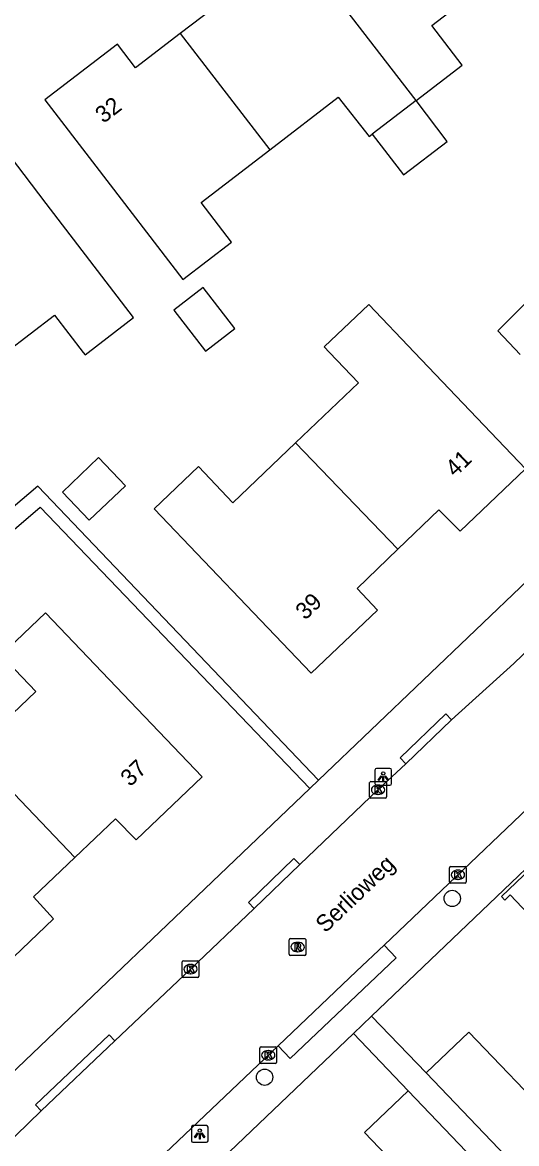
# Model space of a CAD drawing. Extents: x 159353 to 160616, y 385893 to 387321.
# Drawn here: x 159956.8 to 159986.3, y 386452.7 to 386519.7 of the extents above; entities that cross this region are included whole.
import ezdxf

# ---------------------------------------------------------------- set-up
doc = ezdxf.new("R2010")
doc.units = 0
for name, color, linetype in [('IMGEO_Boom', 7, 'Continuous'), ('IMGEO_Groenvoorziening', 7, 'Continuous'), ('IMGEO_Kolk', 7, 'Continuous'), ('IMGEO_Lichtpunt', 7, 'Continuous'), ('IMGEO_Openbare_ruimte_label', 7, 'Continuous'), ('IMGEO_Pand', 7, 'Continuous'), ('IMGEO_Pand_nummerreeks', 7, 'Continuous'), ('IMGEO_Rijbaan_lokaal_open', 7, 'Continuous'), ('IMGEO_Rioolput', 7, 'Continuous'), ('IMGEO_Voetpad_open', 7, 'Continuous')]:
    doc.layers.add(name, color=color, linetype=linetype)

msp = doc.modelspace()

# ---------------------------------------------------------------- linework, layer by layer
at = {"layer": 'IMGEO_Boom'}
for centre in [(159982.46, 386467.327), (159971.242, 386456.631)]:
    msp.add_circle(centre, 0.489, dxfattribs=at)
at = {"layer": 'IMGEO_Groenvoorziening'}
msp.add_lwpolyline([(159986.517, 386499.88), (159985.187, 386501.28), (159988.788, 386504.862)], dxfattribs=at)
at = {"layer": 'IMGEO_Kolk'}
for p, q in [((159977.523, 386473.403), (159977.523, 386474.255)), ((159977.598, 386474.329), (159978.45, 386474.329)), ((159978.011, 386474.109), (159978.036, 386474.109)), ((159978.524, 386474.255), (159978.524, 386473.403)), ((159978.45, 386473.329), (159977.598, 386473.329)), ((159978.034, 386473.549), (159978.009, 386473.549)), ((159982.3, 386468.316), (159982.3, 386469.168)), ((159982.375, 386469.242), (159983.227, 386469.242)), ((159983.301, 386469.168), (159983.301, 386468.316)), ((159982.788, 386469.022), (159982.813, 386469.022)), ((159983.227, 386468.242), (159982.375, 386468.242)), ((159982.811, 386468.462), (159982.786, 386468.462)), ((159966.306, 386462.673), (159966.306, 386463.525)), ((159966.381, 386463.599), (159967.233, 386463.599)), ((159966.794, 386463.379), (159966.819, 386463.379)), ((159967.307, 386463.525), (159967.307, 386462.673)), ((159967.233, 386462.599), (159966.381, 386462.599)), ((159966.817, 386462.819), (159966.792, 386462.819)), ((159971.031, 386458.447), (159971.883, 386458.447)), ((159970.956, 386457.521), (159970.956, 386458.373)), ((159971.444, 386458.227), (159971.469, 386458.227)), ((159971.957, 386458.373), (159971.957, 386457.521)), ((159971.883, 386457.447), (159971.031, 386457.447)), ((159971.467, 386457.667), (159971.442, 386457.667))]:
    msp.add_line(p, q, dxfattribs=at)
for points in [[(159977.523, 386473.403), (159977.523, 386474.255)], [(159977.598, 386474.329), (159978.45, 386474.329)], [(159977.844, 386474.029), (159977.967, 386474.029), (159977.967, 386473.878), (159978.097, 386474.029), (159978.261, 386474.029), (159978.115, 386473.878), (159978.268, 386473.629), (159978.116, 386473.629), (159978.031, 386473.793), (159977.967, 386473.726), (159977.967, 386473.629), (159977.844, 386473.629), (159977.844, 386474.029)], [(159978.524, 386474.255), (159978.524, 386473.403)], [(159978.45, 386473.329), (159977.598, 386473.329)], [(159982.3, 386468.316), (159982.3, 386469.168)], [(159982.375, 386469.242), (159983.227, 386469.242)], [(159983.301, 386469.168), (159983.301, 386468.316)], [(159982.621, 386468.942), (159982.744, 386468.942), (159982.744, 386468.791), (159982.874, 386468.942), (159983.038, 386468.942), (159982.892, 386468.791), (159983.045, 386468.542), (159982.893, 386468.542), (159982.808, 386468.706), (159982.744, 386468.639), (159982.744, 386468.542), (159982.621, 386468.542), (159982.621, 386468.942)], [(159983.227, 386468.242), (159982.375, 386468.242)], [(159966.306, 386462.673), (159966.306, 386463.525)], [(159966.381, 386463.599), (159967.233, 386463.599)], [(159966.627, 386463.299), (159966.75, 386463.299), (159966.75, 386463.148), (159966.88, 386463.299), (159967.044, 386463.299), (159966.898, 386463.148), (159967.051, 386462.899), (159966.899, 386462.899), (159966.814, 386463.063), (159966.75, 386462.996), (159966.75, 386462.899), (159966.627, 386462.899), (159966.627, 386463.299)], [(159967.307, 386463.525), (159967.307, 386462.673)], [(159967.233, 386462.599), (159966.381, 386462.599)], [(159971.031, 386458.447), (159971.883, 386458.447)], [(159970.956, 386457.521), (159970.956, 386458.373)], [(159971.277, 386458.147), (159971.4, 386458.147), (159971.4, 386457.996), (159971.53, 386458.147), (159971.694, 386458.147), (159971.548, 386457.996), (159971.701, 386457.747), (159971.549, 386457.747), (159971.464, 386457.911), (159971.4, 386457.844), (159971.4, 386457.747), (159971.277, 386457.747), (159971.277, 386458.147)], [(159971.957, 386458.373), (159971.957, 386457.521)], [(159971.883, 386457.447), (159971.031, 386457.447)]]:
    msp.add_lwpolyline(points, dxfattribs=at)
for centre, start, end in [((159977.6, 386474.253), 91.55205, 178.44795), ((159977.6, 386474.253), 91.55205, 178.44795), ((159978.448, 386474.253), 1.55205, 88.44795), ((159978.448, 386474.253), 1.55205, 88.44795), ((159977.6, 386473.405), 181.55205, 268.44795), ((159977.6, 386473.405), 181.55205, 268.44795), ((159978.448, 386473.405), 271.55205, 358.44795), ((159978.448, 386473.405), 271.55205, 358.44795), ((159982.377, 386469.166), 91.55205, 178.44795), ((159982.377, 386469.166), 91.55205, 178.44795), ((159983.225, 386469.166), 1.55205, 88.44795), ((159983.225, 386469.166), 1.55205, 88.44795), ((159982.377, 386468.318), 181.55205, 268.44795), ((159982.377, 386468.318), 181.55205, 268.44795), ((159983.225, 386468.318), 271.55205, 358.44795), ((159983.225, 386468.318), 271.55205, 358.44795), ((159966.383, 386463.523), 91.55205, 178.44795), ((159966.383, 386463.523), 91.55205, 178.44795), ((159967.231, 386463.523), 1.55205, 88.44795), ((159967.231, 386463.523), 1.55205, 88.44795), ((159966.383, 386462.675), 181.55205, 268.44795), ((159966.383, 386462.675), 181.55205, 268.44795), ((159967.231, 386462.675), 271.55205, 358.44795), ((159967.231, 386462.675), 271.55205, 358.44795), ((159971.033, 386458.371), 91.55205, 178.44795), ((159971.033, 386458.371), 91.55205, 178.44795), ((159971.881, 386458.371), 1.55205, 88.44795), ((159971.881, 386458.371), 1.55205, 88.44795), ((159971.033, 386457.523), 181.55205, 268.44795), ((159971.033, 386457.523), 181.55205, 268.44795), ((159971.881, 386457.523), 271.55205, 358.44795), ((159971.881, 386457.523), 271.55205, 358.44795)]:
    msp.add_arc(centre, 0.0765, start, end, dxfattribs=at)
for centre, major_axis, ratio, start_param, end_param in [((159978.01, 386473.829), (-0.387, 0.002), 0.722429, 4.712389, 7.853982), ((159978.035, 386473.829), (-0.39, 0.002), 0.717154, 1.570796, 4.712389), ((159982.787, 386468.742), (-0.387, 0.002), 0.722429, 4.712389, 7.853982), ((159982.812, 386468.742), (-0.39, 0.002), 0.717154, 1.570796, 4.712389), ((159966.793, 386463.099), (-0.387, 0.002), 0.722429, 4.712389, 7.853982), ((159966.818, 386463.099), (-0.39, 0.002), 0.717154, 1.570796, 4.712389), ((159971.443, 386457.947), (-0.387, 0.002), 0.722429, 4.712389, 7.853982), ((159971.468, 386457.947), (-0.39, 0.002), 0.717154, 1.570796, 4.712389)]:
    msp.add_ellipse(centre, major_axis=major_axis, ratio=ratio, start_param=start_param, end_param=end_param, dxfattribs=at)
at = {"layer": 'IMGEO_Lichtpunt'}
for p, q in [((159977.836, 386475.007), (159977.836, 386474.2)), ((159977.836, 386475.007), (159977.836, 386474.2)), ((159978.738, 386475.102), (159977.93, 386475.102)), ((159978.738, 386475.102), (159977.93, 386475.102)), ((159978.832, 386474.2), (159978.832, 386475.007)), ((159978.832, 386474.2), (159978.832, 386475.007)), ((159977.93, 386474.106), (159978.738, 386474.106)), ((159977.93, 386474.106), (159978.738, 386474.106)), ((159966.861, 386453.64), (159966.861, 386452.833)), ((159966.861, 386453.64), (159966.861, 386452.833)), ((159967.763, 386453.735), (159966.955, 386453.735)), ((159967.763, 386453.735), (159966.955, 386453.735)), ((159967.857, 386452.833), (159967.857, 386453.64)), ((159967.857, 386452.833), (159967.857, 386453.64)), ((159966.955, 386452.739), (159967.763, 386452.739)), ((159966.955, 386452.739), (159967.763, 386452.739))]:
    msp.add_line(p, q, dxfattribs=at)
for points in [[(159978.21, 386474.671), (159978.249, 386474.643), (159978.061, 386474.381), (159978.023, 386474.408), (159978.21, 386474.671)], [(159978.312, 386474.623), (159978.359, 386474.623), (159978.359, 386474.301), (159978.312, 386474.301), (159978.312, 386474.623)], [(159978.422, 386474.643), (159978.46, 386474.67), (159978.647, 386474.408), (159978.608, 386474.38), (159978.422, 386474.643)], [(159967.235, 386453.304), (159967.274, 386453.276), (159967.086, 386453.014), (159967.048, 386453.041), (159967.235, 386453.304)], [(159967.337, 386453.256), (159967.384, 386453.256), (159967.384, 386452.934), (159967.337, 386452.934), (159967.337, 386453.256)], [(159967.447, 386453.276), (159967.485, 386453.303), (159967.672, 386453.041), (159967.633, 386453.013), (159967.447, 386453.276)]]:
    msp.add_lwpolyline(points, dxfattribs=at)
for centre in [(159978.335, 386474.805), (159967.36, 386453.438)]:
    msp.add_circle(centre, 0.0994, dxfattribs=at)
for centre, start, end in [((159977.93, 386475.007), 90, 180), ((159977.93, 386475.007), 90, 180), ((159978.738, 386475.007), 0, 90), ((159978.738, 386475.007), 0, 90), ((159977.93, 386474.2), 180, 270), ((159977.93, 386474.2), 180, 270), ((159978.738, 386474.2), 270, 0), ((159978.738, 386474.2), 270, 360), ((159966.955, 386453.64), 90, 180), ((159966.955, 386453.64), 90, 180), ((159967.763, 386453.64), 0, 90), ((159967.763, 386453.64), 0, 90), ((159966.955, 386452.833), 180, 270), ((159966.955, 386452.833), 180, 270), ((159967.763, 386452.833), 270, 0), ((159967.763, 386452.833), 270, 360)]:
    msp.add_arc(centre, 0.0946, start, end, dxfattribs=at)
at = {"layer": 'IMGEO_Pand'}
for points in [[(159972.037, 386525.796), (159967.846, 386522.571), (159968.899, 386521.154), (159966.197, 386519.077)], [(159980.295, 386515.065), (159972.037, 386525.796)], [(159980.295, 386515.065), (159983.063, 386517.186), (159981.242, 386519.567), (159985.397, 386522.742)], [(159966.197, 386519.077), (159963.521, 386517.019), (159962.431, 386518.431), (159958.095, 386515.117), (159961.14, 386511.151), (159966.351, 386504.358), (159969.253, 386506.603), (159967.448, 386508.959), (159971.551, 386512.119)], [(159966.197, 386519.077), (159971.551, 386512.119)], [(159971.551, 386512.119), (159975.631, 386515.261), (159977.5, 386512.923), (159977.671, 386513.054)], [(159980.295, 386515.065), (159977.671, 386513.054)], [(159977.671, 386513.054), (159979.54, 386510.615), (159982.164, 386512.626), (159980.295, 386515.065)], [(159954.563, 386499.082), (159955.759, 386500), (159958.672, 386502.234), (159960.385, 386500), (159960.498, 386499.852), (159960.691, 386500), (159963.402, 386502.08), (159958.181, 386508.898), (159955.142, 386512.868), (159950.805, 386509.537), (159951.872, 386508.109), (159949.225, 386506.066)], [(159967.709, 386500.07), (159969.462, 386501.427), (159967.563, 386503.882), (159965.81, 386502.525), (159967.709, 386500.07)], [(159973.096, 386494.581), (159976.859, 386498.174), (159975.116, 386500), (159974.793, 386500.339), (159977.481, 386502.861), (159980.21, 386500), (159986.849, 386493.041), (159982.934, 386489.297), (159981.653, 386490.575), (159979.216, 386488.226)], [(159973.096, 386494.581), (159969.347, 386491.003), (159967.28, 386493.167), (159964.639, 386490.645), (159970.58, 386484.417), (159974.031, 386480.799), (159977.986, 386484.584), (159976.775, 386485.873), (159979.216, 386488.226)], [(159979.216, 386488.226), (159973.096, 386494.581)], [(159960.755, 386489.951), (159962.916, 386492.015), (159961.305, 386493.702), (159959.144, 386491.638), (159960.755, 386489.951)], [(159959.888, 386469.778), (159962.317, 386472.088), (159963.55, 386470.833), (159967.511, 386474.594), (159964.059, 386478.211), (159958.13, 386484.422), (159955.481, 386481.89), (159957.558, 386479.719), (159953.807, 386476.133)], [(159953.807, 386476.133), (159959.888, 386469.778)], [(159995.032, 386460.069), (159989.925, 386465.51), (159988.846, 386464.481), (159985.932, 386467.534), (159985.613, 386467.23), (159985.405, 386467.447), (159991.062, 386472.845), (159991.269, 386472.627), (159991.03, 386472.399), (159993.763, 386469.533), (159996.403, 386472.052), (159996.66, 386471.783), (159996.126, 386471.273), (160000, 386467.212), (160001.152, 386466.004)], [(159954.802, 386462.471), (159958.61, 386466.114), (159957.407, 386467.419), (159959.888, 386469.778)], [(159980.895, 386456.885), (159983.455, 386459.336), (159988.663, 386453.897), (159986.103, 386451.446)], [(159986.103, 386451.446), (159980.895, 386456.885)], [(159985.028, 386450.367), (159982.411, 386447.875), (159977.219, 386453.329), (159979.836, 386455.821)], [(159979.836, 386455.821), (159985.028, 386450.367)]]:
    msp.add_lwpolyline(points, dxfattribs=at)
at = {"layer": 'IMGEO_Rijbaan_lokaal_open'}
for points in [[(159982.418, 386478.022), (159986.145, 386481.378), (159988.658, 386483.788), (159988.991, 386484.111)], [(159978.385, 386464.536), (159990.861, 386476.426), (159993.209, 386478.649), (159993.307, 386478.752), (159993.562, 386478.972)], [(159982.418, 386478.022), (159979.692, 386475.391)], [(159973.342, 386469.365), (159978.038, 386473.84), (159979.692, 386475.391)], [(159973.342, 386469.365), (159970.622, 386466.734)], [(159962.278, 386458.807), (159966.803, 386463.093), (159970.622, 386466.734)], [(159972.05, 386458.511), (159976.739, 386462.968), (159978.385, 386464.536)], [(159962.278, 386458.807), (159957.882, 386454.617)], [(159958.477, 386445.464), (159959.307, 386446.405), (159972.05, 386458.511)], [(159952.688, 386449.516), (159952.763, 386449.607), (159953.624, 386450.551), (159954.825, 386451.669), (159957.882, 386454.617)]]:
    msp.add_lwpolyline(points, dxfattribs=at)
at = {"layer": 'IMGEO_Rioolput'}
for p, q in [((159972.714, 386463.995), (159972.714, 386464.847)), ((159972.789, 386464.921), (159973.641, 386464.921)), ((159973.202, 386464.701), (159973.227, 386464.701)), ((159973.715, 386464.847), (159973.715, 386463.995)), ((159973.641, 386463.921), (159972.789, 386463.921)), ((159973.225, 386464.141), (159973.2, 386464.141))]:
    msp.add_line(p, q, dxfattribs=at)
for points in [[(159972.714, 386463.995), (159972.714, 386464.847)], [(159972.789, 386464.921), (159973.641, 386464.921)], [(159973.303, 386464.619), (159973.051, 386464.621), (159973.051, 386464.221)], [(159973.229, 386464.54), (159973.175, 386464.54), (159973.175, 386464.459)], [(159973.715, 386464.847), (159973.715, 386463.995)], [(159973.641, 386463.921), (159972.789, 386463.921)], [(159973.051, 386464.221), (159973.175, 386464.221), (159973.175, 386464.383), (159973.186, 386464.383)], [(159973.175, 386464.459), (159973.227, 386464.459)], [(159973.233, 386464.354), (159973.304, 386464.221), (159973.444, 386464.221), (159973.379, 386464.347)]]:
    msp.add_lwpolyline(points, dxfattribs=at)
for centre, radius, start, end in [((159972.791, 386464.845), 0.0765, 91.55205, 178.44795), ((159972.791, 386464.845), 0.0765, 91.55205, 178.44795), ((159973.235, 386464.444), 0.0964, 77.00612, 93.18647), ((159973.249, 386464.501), 0.0378, 276.66336, 79.67722), ((159973.302, 386464.509), 0.109, 350.36119, 89.41601), ((159973.3, 386464.509), 0.112, 277.58423, 350.98172), ((159973.639, 386464.845), 0.0765, 1.55205, 88.44795), ((159973.639, 386464.845), 0.0765, 1.55205, 88.44795), ((159972.791, 386463.997), 0.0765, 181.55205, 268.44795), ((159972.791, 386463.997), 0.0765, 181.55205, 268.44795), ((159973.185, 386464.33), 0.0533, 26.02933, 88.69889), ((159973.211, 386464.648), 0.19, 274.7715, 282.96867), ((159973.284, 386464.294), 0.108, 29.51342, 73.79051), ((159973.639, 386463.997), 0.0765, 271.55205, 358.44795), ((159973.639, 386463.997), 0.0765, 271.55205, 358.44795)]:
    msp.add_arc(centre, radius, start, end, dxfattribs=at)
for centre, major_axis, ratio, start_param, end_param in [((159973.201, 386464.421), (-0.387, 0.002), 0.722429, 4.712389, 7.853982), ((159973.226, 386464.421), (-0.39, 0.002), 0.717154, 1.570796, 4.712389)]:
    msp.add_ellipse(centre, major_axis=major_axis, ratio=ratio, start_param=start_param, end_param=end_param, dxfattribs=at)
at = {"layer": 'IMGEO_Voetpad_open'}
for points in [[(159974.462, 386474.406), (159957.669, 386491.994), (159942.214, 386478.854), (159940.095, 386477.157), (159939.031, 386476.836), (159939.42, 386475.71), (159940.898, 386476.23), (159941.542, 386476.782), (159957.824, 386490.735), (159973.946, 386473.913)], [(159993.473, 386492.558), (159986.987, 386486.365), (159974.462, 386474.406)], [(159979.692, 386475.391), (159979.345, 386475.75), (159982.071, 386478.381), (159982.418, 386478.022)], [(159995.674, 386477.516), (159977.64, 386460.293)], [(159973.946, 386473.913), (159952.85, 386453.77), (159940.175, 386441.642), (159940.005, 386441.479)], [(159974.462, 386474.406), (159973.946, 386473.913)], [(159970.622, 386466.734), (159970.275, 386467.093), (159972.995, 386469.724), (159973.342, 386469.365)], [(159972.05, 386458.511), (159972.767, 386457.757), (159979.102, 386463.782), (159978.385, 386464.536)], [(159977.64, 386460.293), (159976.555, 386459.256)], [(159980.895, 386456.885), (159977.64, 386460.293)], [(159957.882, 386454.617), (159957.538, 386454.978), (159961.934, 386459.168), (159962.278, 386458.807)], [(159976.555, 386459.256), (159960.429, 386443.855)], [(159976.555, 386459.256), (159979.836, 386455.821)]]:
    msp.add_lwpolyline(points, dxfattribs=at)

# ---------------------------------------------------------------- texts
at = {"layer": 'IMGEO_Openbare_ruimte_label'}
msp.add_text('Serlioweg', height=1, rotation=43.70357, dxfattribs=at).set_placement((159974.873, 386465.221))
at = {"layer": 'IMGEO_Pand_nummerreeks'}
for s, rotation, p in [('32', 37.39064, (159961.596, 386513.665)), ('41', 43.72099, (159982.634, 386492.497)), ('39', 43.74176, (159973.669, 386483.941)), ('37', 43.51637, (159963.196, 386473.973))]:
    msp.add_text(s, height=1, rotation=rotation, dxfattribs=at).set_placement(p)

doc.saveas('drawing.dxf')
